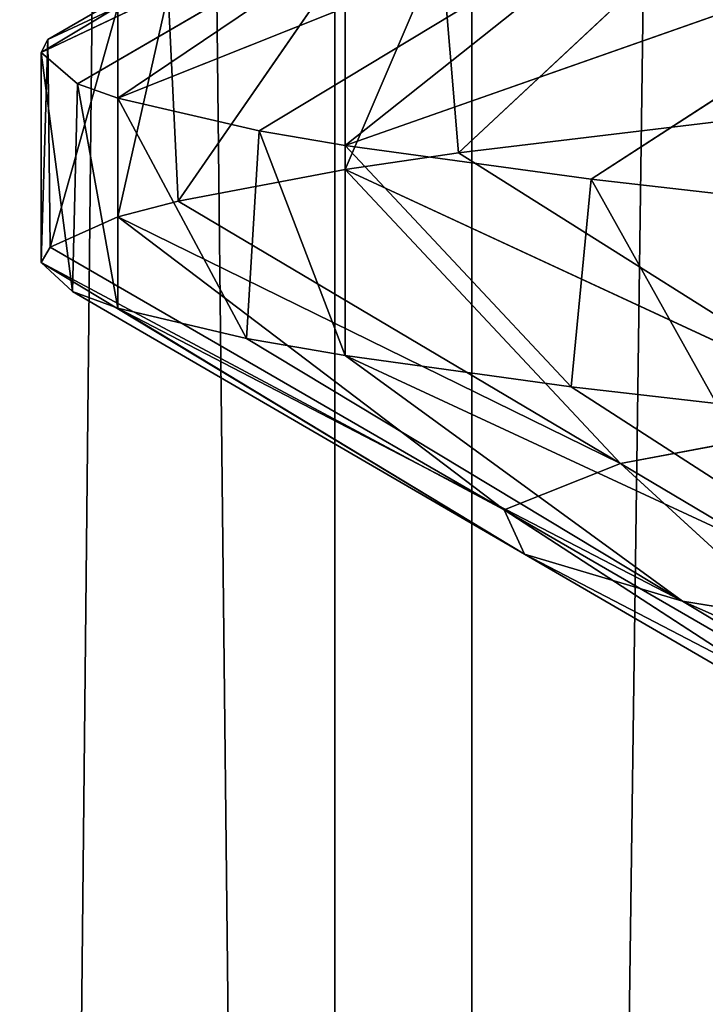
# Model space of a CAD drawing. Extents: x 23.4 to 34.4, y 0.2 to 38.3.
# Tile 403 of 595: x 28.6357 to 28.6765, y 25.7394 to 25.798. Entities that reach past the tile are written whole.
import ezdxf

# ---------------------------------------------------------------- set-up
doc = ezdxf.new("R2010")
doc.units = 0
doc.header["$LTSCALE"] = 2.54
doc.layers.get('0').update_dxf_attribs({"color": 13, "linetype": 'CONTINUOUS'})

# ---------------------------------------------------------------- blocks, each defined once
blk = doc.blocks.new('SZCZOTKA_DO_WC_MOURO_-_WOL')
at = {"color": 0}
for p, q in [((28.625885, 24.445999, 4.452775), (28.65444, 27.183499, 4.400842)), ((28.625885, 24.445999, 4.452775), (28.65444, 27.183499, 4.400842)), ((28.662585, 24.445999, 4.790789), (28.631888, 27.183499, 4.740093)), ((28.662585, 24.445999, 4.790789), (28.631888, 27.183499, 4.740093)), ((28.65444, 24.445999, 4.400842), (28.65444, 27.183499, 4.400842)), ((28.65444, 24.445999, 4.400842), (28.65444, 27.183499, 4.400842)), ((28.65444, 24.445999, 4.400842), (28.69158, 27.183499, 4.354656)), ((28.65444, 24.445999, 4.400842), (28.69158, 27.183499, 4.354656)), ((28.662585, 24.445999, 4.790789), (28.662585, 27.183499, 4.790789)), ((28.662585, 24.445999, 4.790789), (28.662585, 27.183499, 4.790789)), ((28.664386, 25.812405, 4.603968), (28.636963, 25.795999, 4.589999)), ((28.664386, 25.812405, 4.603968), (28.636963, 25.795999, 4.589999)), ((28.637357, 25.79678, 4.605354), (28.664386, 25.812405, 4.603968)), ((28.637357, 25.79678, 4.605354), (28.664386, 25.812405, 4.603968)), ((28.636963, 25.795999, 4.589999), (28.665994, 25.809772, 4.55728)), ((28.636963, 25.795999, 4.589999), (28.665994, 25.809772, 4.55728)), ((28.639127, 25.794147, 4.554036), (28.665994, 25.809772, 4.55728)), ((28.639127, 25.794147, 4.554036), (28.665994, 25.809772, 4.55728)), ((28.665994, 25.809772, 4.55728), (28.641522, 25.793283, 4.537905)), ((28.665994, 25.809772, 4.55728), (28.641522, 25.793283, 4.537905)), ((28.641522, 25.793283, 4.537905), (28.675827, 25.806967, 4.510616)), ((28.641522, 25.793283, 4.537905), (28.675827, 25.806967, 4.510616)), ((28.649933, 25.791342, 4.502745), (28.675827, 25.806967, 4.510616)), ((28.649933, 25.791342, 4.502745), (28.675827, 25.806967, 4.510616)), ((28.675827, 25.806967, 4.510616), (28.655057, 25.79046, 4.487394)), ((28.675827, 25.806967, 4.510616), (28.655057, 25.79046, 4.487394)), ((28.677158, 25.804382, 4.739999), (28.661804, 25.79003, 4.709528)), ((28.677158, 25.804382, 4.739999), (28.661804, 25.79003, 4.709528)), ((28.655057, 25.79046, 4.487394), (28.693814, 25.804089, 4.466011)), ((28.655057, 25.79046, 4.487394), (28.693814, 25.804089, 4.466011)), ((28.669705, 25.788461, 4.453716), (28.693814, 25.804089, 4.466011)), ((28.669705, 25.788461, 4.453716), (28.693814, 25.804089, 4.466011)), ((28.66076, 25.802383, 4.707095), (28.655057, 25.789038, 4.692606)), ((28.66076, 25.802383, 4.707095), (28.655057, 25.789038, 4.692606)), ((28.66076, 25.802383, 4.707095), (28.661804, 25.79003, 4.709528)), ((28.66076, 25.802383, 4.707095), (28.661804, 25.79003, 4.709528)), ((28.655057, 25.801538, 4.692606), (28.645111, 25.787161, 4.659437)), ((28.655057, 25.801538, 4.692606), (28.645111, 25.787161, 4.659437)), ((28.655057, 25.801538, 4.692606), (28.655057, 25.789038, 4.692606)), ((28.655057, 25.801538, 4.692606), (28.655057, 25.789038, 4.692606)), ((28.644513, 25.799521, 4.656874), (28.641522, 25.786215, 4.642095)), ((28.644513, 25.799521, 4.656874), (28.641522, 25.786215, 4.642095)), ((28.644513, 25.799521, 4.656874), (28.645111, 25.787161, 4.659437)), ((28.644513, 25.799521, 4.656874), (28.645111, 25.787161, 4.659437)), ((28.641522, 25.798715, 4.642095), (28.637357, 25.79678, 4.605354)), ((28.641522, 25.798715, 4.642095), (28.637357, 25.79678, 4.605354)), ((28.641522, 25.798715, 4.642095), (28.6375, 25.784412, 4.607924)), ((28.641522, 25.798715, 4.642095), (28.6375, 25.784412, 4.607924)), ((28.641522, 25.798715, 4.642095), (28.641522, 25.786215, 4.642095)), ((28.641522, 25.798715, 4.642095), (28.641522, 25.786215, 4.642095)), ((28.637357, 25.79678, 4.605354), (28.636963, 25.783499, 4.589999)), ((28.637357, 25.79678, 4.605354), (28.636963, 25.783499, 4.589999)), ((28.637357, 25.79678, 4.605354), (28.636963, 25.795999, 4.589999)), ((28.637357, 25.79678, 4.605354), (28.636963, 25.795999, 4.589999)), ((28.637357, 25.79678, 4.605354), (28.6375, 25.784412, 4.607924)), ((28.637357, 25.79678, 4.605354), (28.6375, 25.784412, 4.607924)), ((28.636963, 25.795999, 4.589999), (28.636963, 25.783499, 4.589999)), ((28.636963, 25.795999, 4.589999), (28.636963, 25.783499, 4.589999)), ((28.636963, 25.795999, 4.589999), (28.638828, 25.781781, 4.556616)), ((28.636963, 25.795999, 4.589999), (28.638828, 25.781781, 4.556616)), ((28.636963, 25.795999, 4.589999), (28.639127, 25.794147, 4.554036)), ((28.636963, 25.795999, 4.589999), (28.639127, 25.794147, 4.554036)), ((28.639127, 25.794147, 4.554036), (28.638828, 25.781781, 4.556616)), ((28.639127, 25.794147, 4.554036), (28.638828, 25.781781, 4.556616)), ((28.639127, 25.794147, 4.554036), (28.641522, 25.780786, 4.537905)), ((28.639127, 25.794147, 4.554036), (28.641522, 25.780786, 4.537905)), ((28.639127, 25.794147, 4.554036), (28.641522, 25.793283, 4.537905)), ((28.639127, 25.794147, 4.554036), (28.641522, 25.793283, 4.537905)), ((28.641522, 25.793283, 4.537905), (28.641522, 25.780786, 4.537905)), ((28.641522, 25.793283, 4.537905), (28.641522, 25.780786, 4.537905)), ((28.641522, 25.793283, 4.537905), (28.649176, 25.778983, 4.505276)), ((28.641522, 25.793283, 4.537905), (28.649176, 25.778983, 4.505276)), ((28.641522, 25.793283, 4.537905), (28.649933, 25.791342, 4.502745)), ((28.641522, 25.793283, 4.537905), (28.649933, 25.791342, 4.502745)), ((28.661804, 25.79003, 4.709528), (28.677158, 25.791882, 4.739999)), ((28.661804, 25.79003, 4.709528), (28.677158, 25.791882, 4.739999)), ((28.649933, 25.791342, 4.502745), (28.649176, 25.778983, 4.505276)), ((28.649933, 25.791342, 4.502745), (28.649176, 25.778983, 4.505276)), ((28.649933, 25.791342, 4.502745), (28.655057, 25.777963, 4.487394)), ((28.649933, 25.791342, 4.502745), (28.655057, 25.777963, 4.487394)), ((28.649933, 25.791342, 4.502745), (28.655057, 25.79046, 4.487394)), ((28.649933, 25.791342, 4.502745), (28.655057, 25.79046, 4.487394)), ((28.655057, 25.79046, 4.487394), (28.655057, 25.777963, 4.487394)), ((28.655057, 25.79046, 4.487394), (28.655057, 25.777963, 4.487394)), ((28.655057, 25.79046, 4.487394), (28.668515, 25.776108, 4.456078)), ((28.655057, 25.79046, 4.487394), (28.668515, 25.776108, 4.456078)), ((28.655057, 25.79046, 4.487394), (28.669705, 25.788461, 4.453716)), ((28.655057, 25.79046, 4.487394), (28.669705, 25.788461, 4.453716)), ((28.655057, 25.789038, 4.692606), (28.661804, 25.79003, 4.709528)), ((28.655057, 25.789038, 4.692606), (28.661804, 25.79003, 4.709528)), ((28.661804, 25.79003, 4.709528), (28.686627, 25.774405, 4.698746)), ((28.661804, 25.79003, 4.709528), (28.686627, 25.774405, 4.698746)), ((28.645111, 25.787161, 4.659437), (28.655057, 25.789038, 4.692606)), ((28.645111, 25.787161, 4.659437), (28.655057, 25.789038, 4.692606)), ((28.686627, 25.774405, 4.698746), (28.655057, 25.789038, 4.692606)), ((28.655057, 25.789038, 4.692606), (28.671439, 25.771536, 4.653173)), ((28.655057, 25.789038, 4.692606), (28.671439, 25.771536, 4.653173)), ((28.686627, 25.774405, 4.698746), (28.655057, 25.789038, 4.692606)), ((28.669705, 25.788461, 4.453716), (28.668515, 25.776108, 4.456078)), ((28.669705, 25.788461, 4.453716), (28.668515, 25.776108, 4.456078)), ((28.669705, 25.788461, 4.453716), (28.677158, 25.775119, 4.44)), ((28.669705, 25.788461, 4.453716), (28.677158, 25.775119, 4.44)), ((28.669705, 25.788461, 4.453716), (28.677158, 25.787619, 4.44)), ((28.669705, 25.788461, 4.453716), (28.677158, 25.787619, 4.44)), ((28.641522, 25.786215, 4.642095), (28.645111, 25.787161, 4.659437)), ((28.641522, 25.786215, 4.642095), (28.645111, 25.787161, 4.659437)), ((28.645111, 25.787161, 4.659437), (28.671439, 25.771536, 4.653173)), ((28.645111, 25.787161, 4.659437), (28.671439, 25.771536, 4.653173)), ((28.6375, 25.784412, 4.607924), (28.641522, 25.786215, 4.642095)), ((28.6375, 25.784412, 4.607924), (28.641522, 25.786215, 4.642095)), ((28.671439, 25.771536, 4.653173), (28.641522, 25.786215, 4.642095)), ((28.641522, 25.786215, 4.642095), (28.664514, 25.768787, 4.606306)), ((28.641522, 25.786215, 4.642095), (28.664514, 25.768787, 4.606306)), ((28.671439, 25.771536, 4.653173), (28.641522, 25.786215, 4.642095)), ((28.636963, 25.783499, 4.589999), (28.6375, 25.784412, 4.607924)), ((28.636963, 25.783499, 4.589999), (28.6375, 25.784412, 4.607924)), ((28.6375, 25.784412, 4.607924), (28.664514, 25.768787, 4.606306)), ((28.6375, 25.784412, 4.607924), (28.664514, 25.768787, 4.606306)), ((28.638828, 25.781781, 4.556616), (28.636963, 25.783499, 4.589999)), ((28.664514, 25.768787, 4.606306), (28.636963, 25.783499, 4.589999)), ((28.636963, 25.783499, 4.589999), (28.665723, 25.766156, 4.559628)), ((28.636963, 25.783499, 4.589999), (28.665723, 25.766156, 4.559628)), ((28.638828, 25.781781, 4.556616), (28.636963, 25.783499, 4.589999)), ((28.664514, 25.768787, 4.606306), (28.636963, 25.783499, 4.589999)), ((28.641522, 25.780786, 4.537905), (28.638828, 25.781781, 4.556616)), ((28.638828, 25.781781, 4.556616), (28.665723, 25.766156, 4.559628)), ((28.638828, 25.781781, 4.556616), (28.665723, 25.766156, 4.559628)), ((28.641522, 25.780786, 4.537905), (28.638828, 25.781781, 4.556616)), ((28.649176, 25.778983, 4.505276), (28.641522, 25.780786, 4.537905)), ((28.665723, 25.766156, 4.559628), (28.641522, 25.780786, 4.537905)), ((28.641522, 25.780786, 4.537905), (28.675137, 25.763358, 4.512919)), ((28.641522, 25.780786, 4.537905), (28.675137, 25.763358, 4.512919)), ((28.649176, 25.778983, 4.505276), (28.641522, 25.780786, 4.537905)), ((28.665723, 25.766156, 4.559628), (28.641522, 25.780786, 4.537905)), ((28.655057, 25.777963, 4.487394), (28.649176, 25.778983, 4.505276)), ((28.649176, 25.778983, 4.505276), (28.675137, 25.763358, 4.512919)), ((28.649176, 25.778983, 4.505276), (28.675137, 25.763358, 4.512919)), ((28.655057, 25.777963, 4.487394), (28.649176, 25.778983, 4.505276)), ((28.668515, 25.776108, 4.456078), (28.655057, 25.777963, 4.487394)), ((28.675137, 25.763358, 4.512919), (28.655057, 25.777963, 4.487394)), ((28.655057, 25.777963, 4.487394), (28.692731, 25.76048, 4.468159)), ((28.655057, 25.777963, 4.487394), (28.692731, 25.76048, 4.468159)), ((28.668515, 25.776108, 4.456078), (28.655057, 25.777963, 4.487394)), ((28.675137, 25.763358, 4.512919), (28.655057, 25.777963, 4.487394)), ((28.677158, 25.775119, 4.44), (28.668515, 25.776108, 4.456078)), ((28.668515, 25.776108, 4.456078), (28.692731, 25.76048, 4.468159)), ((28.668515, 25.776108, 4.456078), (28.692731, 25.76048, 4.468159)), ((28.677158, 25.775119, 4.44), (28.668515, 25.776108, 4.456078)), ((28.671439, 25.771536, 4.653173), (28.686627, 25.774405, 4.698746)), ((28.671439, 25.771536, 4.653173), (28.686627, 25.774405, 4.698746)), ((28.664514, 25.768787, 4.606306), (28.671439, 25.771536, 4.653173)), ((28.664514, 25.768787, 4.606306), (28.671439, 25.771536, 4.653173)), ((28.671439, 25.771536, 4.653173), (28.697766, 25.755911, 4.646909)), ((28.671439, 25.771536, 4.653173), (28.697766, 25.755911, 4.646909)), ((28.671439, 25.771536, 4.653173), (28.691528, 25.753162, 4.60469)), ((28.671439, 25.771536, 4.653173), (28.691528, 25.753162, 4.60469)), ((28.665723, 25.766156, 4.559628), (28.664514, 25.768787, 4.606306)), ((28.664514, 25.768787, 4.606306), (28.691528, 25.753162, 4.60469)), ((28.664514, 25.768787, 4.606306), (28.691528, 25.753162, 4.60469)), ((28.664514, 25.768787, 4.606306), (28.692618, 25.750531, 4.562639)), ((28.664514, 25.768787, 4.606306), (28.692618, 25.750531, 4.562639)), ((28.665723, 25.766156, 4.559628), (28.664514, 25.768787, 4.606306)), ((28.675137, 25.763358, 4.512919), (28.665723, 25.766156, 4.559628)), ((28.665723, 25.766156, 4.559628), (28.692618, 25.750531, 4.562639)), ((28.665723, 25.766156, 4.559628), (28.692618, 25.750531, 4.562639)), ((28.665723, 25.766156, 4.559628), (28.701099, 25.747733, 4.520562)), ((28.665723, 25.766156, 4.559628), (28.701099, 25.747733, 4.520562)), ((28.675137, 25.763358, 4.512919), (28.665723, 25.766156, 4.559628)), ((28.692731, 25.76048, 4.468159), (28.675137, 25.763358, 4.512919)), ((28.675137, 25.763358, 4.512919), (28.701099, 25.747733, 4.520562)), ((28.675137, 25.763358, 4.512919), (28.701099, 25.747733, 4.520562)), ((28.675137, 25.763358, 4.512919), (28.716949, 25.744858, 4.48024)), ((28.675137, 25.763358, 4.512919), (28.716949, 25.744858, 4.48024)), ((28.692731, 25.76048, 4.468159), (28.675137, 25.763358, 4.512919))]:
    blk.add_line(p, q, dxfattribs=at)
mesh = blk.add_polyface(dxfattribs=at)
corners = [(34.436963, 37.783499, 8.989999), (23.436964, 0.7835, 8.989999), (23.436964, 37.783499, 8.989999)]
mesh.append_faces([[corners[k] for k in face] for face in [(0, 1, 2)]], dxfattribs={"color": 0})
mesh = blk.add_polyface(dxfattribs=at)
corners = [(34.436963, 37.783499, 8.989999), (33.936963, 0.2835, 8.989999), (23.436964, 0.7835, 8.989999)]
mesh.append_faces([[corners[k] for k in face] for face in [(0, 1, 2)]], dxfattribs={"color": 0})
mesh = blk.add_polyface(dxfattribs=at)
corners = [(34.436963, 37.783499, 9.189999), (23.436964, 37.783499, 9.189999), (34.436963, 0.7835, 9.189999)]
mesh.append_faces([[corners[k] for k in face] for face in [(0, 1, 2)]], dxfattribs={"color": 0})
mesh = blk.add_polyface(dxfattribs=at)
corners = [(34.436963, 0.7835, 9.189999), (23.436964, 37.783499, 9.189999), (23.436964, 0.7835, 9.189999)]
mesh.append_faces([[corners[k] for k in face] for face in [(0, 1, 2)]], dxfattribs={"color": 0})
mesh = blk.add_polyface(dxfattribs=at)
corners = [(28.713818, 24.433501, 3.821751), (28.583804, 24.433501, 3.872171), (28.713818, 36.333499, 3.821751)]
mesh.append_faces([[corners[k] for k in face] for face in [(0, 1, 2)]], dxfattribs={"color": 0})
mesh = blk.add_polyface(dxfattribs=at)
corners = [(28.713818, 36.333499, 3.821751), (28.583804, 24.433501, 3.872171), (28.583804, 36.333499, 3.872171)]
mesh.append_faces([[corners[k] for k in face] for face in [(0, 1, 2)]], dxfattribs={"color": 0})
mesh = blk.add_polyface(dxfattribs=at)
corners = [(28.746091, 24.433501, 5.366895), (28.614084, 36.333499, 5.321947), (28.614084, 24.433501, 5.321947)]
mesh.append_faces([[corners[k] for k in face] for face in [(0, 1, 2)]], dxfattribs={"color": 0})
mesh = blk.add_polyface(dxfattribs=at)
corners = [(28.746091, 36.333499, 5.366895), (28.614084, 36.333499, 5.321947), (28.746091, 24.433501, 5.366895)]
mesh.append_faces([[corners[k] for k in face] for face in [(0, 1, 2)]], dxfattribs={"color": 0})
mesh = blk.add_polyface(dxfattribs=at)
corners = [(28.625885, 27.183499, 4.452775), (28.625885, 24.445999, 4.452775), (28.65444, 27.183499, 4.400842)]
mesh.append_faces([[corners[k] for k in face] for face in [(0, 1, 2)]], dxfattribs={"color": 0})
mesh = blk.add_polyface(dxfattribs=at)
corners = [(28.65444, 27.183499, 4.400842), (28.625885, 24.445999, 4.452775), (28.65444, 24.445999, 4.400842)]
mesh.append_faces([[corners[k] for k in face] for face in [(0, 1, 2)]], dxfattribs={"color": 0})
mesh = blk.add_polyface(dxfattribs=at)
corners = [(28.662585, 27.183499, 4.790789), (28.662585, 24.445999, 4.790789), (28.631888, 27.183499, 4.740093)]
mesh.append_faces([[corners[k] for k in face] for face in [(0, 1, 2)]], dxfattribs={"color": 0})
mesh = blk.add_polyface(dxfattribs=at)
corners = [(28.631888, 27.183499, 4.740093), (28.662585, 24.445999, 4.790789), (28.631888, 24.445999, 4.740093)]
mesh.append_faces([[corners[k] for k in face] for face in [(0, 1, 2)]], dxfattribs={"color": 0})
mesh = blk.add_polyface(dxfattribs=at)
corners = [(28.65444, 27.183499, 4.400842), (28.65444, 24.445999, 4.400842), (28.69158, 27.183499, 4.354656)]
mesh.append_faces([[corners[k] for k in face] for face in [(0, 1, 2)]], dxfattribs={"color": 0})
mesh = blk.add_polyface(dxfattribs=at)
corners = [(28.69158, 27.183499, 4.354656), (28.65444, 24.445999, 4.400842), (28.69158, 24.445999, 4.354656)]
mesh.append_faces([[corners[k] for k in face] for face in [(0, 1, 2)]], dxfattribs={"color": 0})
mesh = blk.add_polyface(dxfattribs=at)
corners = [(28.70162, 27.183499, 4.835384), (28.70162, 24.445999, 4.835384), (28.662585, 27.183499, 4.790789)]
mesh.append_faces([[corners[k] for k in face] for face in [(0, 1, 2)]], dxfattribs={"color": 0})
mesh = blk.add_polyface(dxfattribs=at)
corners = [(28.662585, 27.183499, 4.790789), (28.70162, 24.445999, 4.835384), (28.662585, 24.445999, 4.790789)]
mesh.append_faces([[corners[k] for k in face] for face in [(0, 1, 2)]], dxfattribs={"color": 0})
mesh = blk.add_polyface(dxfattribs=at)
corners = [(28.637357, 25.79678, 4.605354), (28.664386, 25.812405, 4.603968), (28.636963, 25.795999, 4.589999)]
mesh.append_faces([[corners[k] for k in face] for face in [(0, 1, 2)]], dxfattribs={"color": 0})
mesh = blk.add_polyface(dxfattribs=at)
corners = [(28.664386, 25.812405, 4.603968), (28.665994, 25.809772, 4.55728), (28.636963, 25.795999, 4.589999)]
mesh.append_faces([[corners[k] for k in face] for face in [(0, 1, 2)]], dxfattribs={"color": 0})
mesh = blk.add_polyface(dxfattribs=at)
corners = [(28.641522, 25.798715, 4.642095), (28.664386, 25.812405, 4.603968), (28.637357, 25.79678, 4.605354)]
mesh.append_faces([[corners[k] for k in face] for face in [(0, 1, 2)]], dxfattribs={"color": 0})
mesh = blk.add_polyface(dxfattribs=at)
corners = [(28.636963, 25.795999, 4.589999), (28.665994, 25.809772, 4.55728), (28.639127, 25.794147, 4.554036)]
mesh.append_faces([[corners[k] for k in face] for face in [(0, 1, 2)]], dxfattribs={"color": 0})
mesh = blk.add_polyface(dxfattribs=at)
corners = [(28.665994, 25.809772, 4.55728), (28.641522, 25.793283, 4.537905), (28.639127, 25.794147, 4.554036)]
mesh.append_faces([[corners[k] for k in face] for face in [(0, 1, 2)]], dxfattribs={"color": 0})
mesh = blk.add_polyface(dxfattribs=at)
corners = [(28.665994, 25.809772, 4.55728), (28.675827, 25.806967, 4.510616), (28.641522, 25.793283, 4.537905)]
mesh.append_faces([[corners[k] for k in face] for face in [(0, 1, 2)]], dxfattribs={"color": 0})
mesh = blk.add_polyface(dxfattribs=at)
corners = [(28.641522, 25.793283, 4.537905), (28.675827, 25.806967, 4.510616), (28.649933, 25.791342, 4.502745)]
mesh.append_faces([[corners[k] for k in face] for face in [(0, 1, 2)]], dxfattribs={"color": 0})
mesh = blk.add_polyface(dxfattribs=at)
corners = [(28.675827, 25.806967, 4.510616), (28.655057, 25.79046, 4.487394), (28.649933, 25.791342, 4.502745)]
mesh.append_faces([[corners[k] for k in face] for face in [(0, 1, 2)]], dxfattribs={"color": 0})
mesh = blk.add_polyface(dxfattribs=at)
corners = [(28.675827, 25.806967, 4.510616), (28.693814, 25.804089, 4.466011), (28.655057, 25.79046, 4.487394)]
mesh.append_faces([[corners[k] for k in face] for face in [(0, 1, 2)]], dxfattribs={"color": 0})
mesh = blk.add_polyface(dxfattribs=at)
corners = [(28.677158, 25.804382, 4.739999), (28.66076, 25.802383, 4.707095), (28.661804, 25.79003, 4.709528)]
mesh.append_faces([[corners[k] for k in face] for face in [(0, 1, 2)]], dxfattribs={"color": 0})
mesh = blk.add_polyface(dxfattribs=at)
corners = [(28.677158, 25.804382, 4.739999), (28.661804, 25.79003, 4.709528), (28.677158, 25.791882, 4.739999)]
mesh.append_faces([[corners[k] for k in face] for face in [(0, 1, 2)]], dxfattribs={"color": 0})
mesh = blk.add_polyface(dxfattribs=at)
corners = [(28.655057, 25.79046, 4.487394), (28.693814, 25.804089, 4.466011), (28.669705, 25.788461, 4.453716)]
mesh.append_faces([[corners[k] for k in face] for face in [(0, 1, 2)]], dxfattribs={"color": 0})
mesh = blk.add_polyface(dxfattribs=at)
corners = [(28.693814, 25.804089, 4.466011), (28.677158, 25.787619, 4.44), (28.669705, 25.788461, 4.453716)]
mesh.append_faces([[corners[k] for k in face] for face in [(0, 1, 2)]], dxfattribs={"color": 0})
mesh = blk.add_polyface(dxfattribs=at)
corners = [(28.66076, 25.802383, 4.707095), (28.655057, 25.789038, 4.692606), (28.661804, 25.79003, 4.709528)]
mesh.append_faces([[corners[k] for k in face] for face in [(0, 1, 2)]], dxfattribs={"color": 0})
mesh = blk.add_polyface(dxfattribs=at)
corners = [(28.66076, 25.802383, 4.707095), (28.655057, 25.801538, 4.692606), (28.655057, 25.789038, 4.692606)]
mesh.append_faces([[corners[k] for k in face] for face in [(0, 1, 2)]], dxfattribs={"color": 0})
mesh = blk.add_polyface(dxfattribs=at)
corners = [(28.655057, 25.801538, 4.692606), (28.644513, 25.799521, 4.656874), (28.645111, 25.787161, 4.659437)]
mesh.append_faces([[corners[k] for k in face] for face in [(0, 1, 2)]], dxfattribs={"color": 0})
mesh = blk.add_polyface(dxfattribs=at)
corners = [(28.655057, 25.801538, 4.692606), (28.645111, 25.787161, 4.659437), (28.655057, 25.789038, 4.692606)]
mesh.append_faces([[corners[k] for k in face] for face in [(0, 1, 2)]], dxfattribs={"color": 0})
mesh = blk.add_polyface(dxfattribs=at)
corners = [(28.644513, 25.799521, 4.656874), (28.641522, 25.786215, 4.642095), (28.645111, 25.787161, 4.659437)]
mesh.append_faces([[corners[k] for k in face] for face in [(0, 1, 2)]], dxfattribs={"color": 0})
mesh = blk.add_polyface(dxfattribs=at)
corners = [(28.644513, 25.799521, 4.656874), (28.641522, 25.798715, 4.642095), (28.641522, 25.786215, 4.642095)]
mesh.append_faces([[corners[k] for k in face] for face in [(0, 1, 2)]], dxfattribs={"color": 0})
mesh = blk.add_polyface(dxfattribs=at)
corners = [(28.641522, 25.798715, 4.642095), (28.637357, 25.79678, 4.605354), (28.6375, 25.784412, 4.607924)]
mesh.append_faces([[corners[k] for k in face] for face in [(0, 1, 2)]], dxfattribs={"color": 0})
mesh = blk.add_polyface(dxfattribs=at)
corners = [(28.641522, 25.798715, 4.642095), (28.6375, 25.784412, 4.607924), (28.641522, 25.786215, 4.642095)]
mesh.append_faces([[corners[k] for k in face] for face in [(0, 1, 2)]], dxfattribs={"color": 0})
mesh = blk.add_polyface(dxfattribs=at)
corners = [(28.637357, 25.79678, 4.605354), (28.636963, 25.783499, 4.589999), (28.6375, 25.784412, 4.607924)]
mesh.append_faces([[corners[k] for k in face] for face in [(0, 1, 2)]], dxfattribs={"color": 0})
mesh = blk.add_polyface(dxfattribs=at)
corners = [(28.637357, 25.79678, 4.605354), (28.636963, 25.795999, 4.589999), (28.636963, 25.783499, 4.589999)]
mesh.append_faces([[corners[k] for k in face] for face in [(0, 1, 2)]], dxfattribs={"color": 0})
mesh = blk.add_polyface(dxfattribs=at)
corners = [(28.636963, 25.795999, 4.589999), (28.638828, 25.781781, 4.556616), (28.636963, 25.783499, 4.589999)]
mesh.append_faces([[corners[k] for k in face] for face in [(0, 1, 2)]], dxfattribs={"color": 0})
mesh = blk.add_polyface(dxfattribs=at)
corners = [(28.636963, 25.795999, 4.589999), (28.639127, 25.794147, 4.554036), (28.638828, 25.781781, 4.556616)]
mesh.append_faces([[corners[k] for k in face] for face in [(0, 1, 2)]], dxfattribs={"color": 0})
mesh = blk.add_polyface(dxfattribs=at)
corners = [(28.639127, 25.794147, 4.554036), (28.641522, 25.780786, 4.537905), (28.638828, 25.781781, 4.556616)]
mesh.append_faces([[corners[k] for k in face] for face in [(0, 1, 2)]], dxfattribs={"color": 0})
mesh = blk.add_polyface(dxfattribs=at)
corners = [(28.639127, 25.794147, 4.554036), (28.641522, 25.793283, 4.537905), (28.641522, 25.780786, 4.537905)]
mesh.append_faces([[corners[k] for k in face] for face in [(0, 1, 2)]], dxfattribs={"color": 0})
mesh = blk.add_polyface(dxfattribs=at)
corners = [(28.641522, 25.793283, 4.537905), (28.649176, 25.778983, 4.505276), (28.641522, 25.780786, 4.537905)]
mesh.append_faces([[corners[k] for k in face] for face in [(0, 1, 2)]], dxfattribs={"color": 0})
mesh = blk.add_polyface(dxfattribs=at)
corners = [(28.641522, 25.793283, 4.537905), (28.649933, 25.791342, 4.502745), (28.649176, 25.778983, 4.505276)]
mesh.append_faces([[corners[k] for k in face] for face in [(0, 1, 2)]], dxfattribs={"color": 0})
mesh = blk.add_polyface(dxfattribs=at)
corners = [(28.677158, 25.791882, 4.739999), (28.661804, 25.79003, 4.709528), (28.686627, 25.774405, 4.698746)]
mesh.append_faces([[corners[k] for k in face] for face in [(0, 1, 2)]], dxfattribs={"color": 0})
mesh = blk.add_polyface(dxfattribs=at)
corners = [(28.649933, 25.791342, 4.502745), (28.655057, 25.777963, 4.487394), (28.649176, 25.778983, 4.505276)]
mesh.append_faces([[corners[k] for k in face] for face in [(0, 1, 2)]], dxfattribs={"color": 0})
mesh = blk.add_polyface(dxfattribs=at)
corners = [(28.649933, 25.791342, 4.502745), (28.655057, 25.79046, 4.487394), (28.655057, 25.777963, 4.487394)]
mesh.append_faces([[corners[k] for k in face] for face in [(0, 1, 2)]], dxfattribs={"color": 0})
mesh = blk.add_polyface(dxfattribs=at)
corners = [(28.655057, 25.79046, 4.487394), (28.668515, 25.776108, 4.456078), (28.655057, 25.777963, 4.487394)]
mesh.append_faces([[corners[k] for k in face] for face in [(0, 1, 2)]], dxfattribs={"color": 0})
mesh = blk.add_polyface(dxfattribs=at)
corners = [(28.655057, 25.79046, 4.487394), (28.669705, 25.788461, 4.453716), (28.668515, 25.776108, 4.456078)]
mesh.append_faces([[corners[k] for k in face] for face in [(0, 1, 2)]], dxfattribs={"color": 0})
mesh = blk.add_polyface(dxfattribs=at)
corners = [(28.661804, 25.79003, 4.709528), (28.655057, 25.789038, 4.692606), (28.686627, 25.774405, 4.698746)]
mesh.append_faces([[corners[k] for k in face] for face in [(0, 1, 2)]], dxfattribs={"color": 0})
mesh = blk.add_polyface(dxfattribs=at)
corners = [(28.655057, 25.789038, 4.692606), (28.645111, 25.787161, 4.659437), (28.671439, 25.771536, 4.653173)]
mesh.append_faces([[corners[k] for k in face] for face in [(0, 1, 2)]], dxfattribs={"color": 0})
mesh = blk.add_polyface(dxfattribs=at)
corners = [(28.686627, 25.774405, 4.698746), (28.655057, 25.789038, 4.692606), (28.671439, 25.771536, 4.653173)]
mesh.append_faces([[corners[k] for k in face] for face in [(0, 1, 2)]], dxfattribs={"color": 0})
mesh = blk.add_polyface(dxfattribs=at)
corners = [(28.669705, 25.788461, 4.453716), (28.677158, 25.775119, 4.44), (28.668515, 25.776108, 4.456078)]
mesh.append_faces([[corners[k] for k in face] for face in [(0, 1, 2)]], dxfattribs={"color": 0})
mesh = blk.add_polyface(dxfattribs=at)
corners = [(28.669705, 25.788461, 4.453716), (28.677158, 25.787619, 4.44), (28.677158, 25.775119, 4.44)]
mesh.append_faces([[corners[k] for k in face] for face in [(0, 1, 2)]], dxfattribs={"color": 0})
mesh = blk.add_polyface(dxfattribs=at)
corners = [(28.645111, 25.787161, 4.659437), (28.641522, 25.786215, 4.642095), (28.671439, 25.771536, 4.653173)]
mesh.append_faces([[corners[k] for k in face] for face in [(0, 1, 2)]], dxfattribs={"color": 0})
mesh = blk.add_polyface(dxfattribs=at)
corners = [(28.641522, 25.786215, 4.642095), (28.6375, 25.784412, 4.607924), (28.664514, 25.768787, 4.606306)]
mesh.append_faces([[corners[k] for k in face] for face in [(0, 1, 2)]], dxfattribs={"color": 0})
mesh = blk.add_polyface(dxfattribs=at)
corners = [(28.671439, 25.771536, 4.653173), (28.641522, 25.786215, 4.642095), (28.664514, 25.768787, 4.606306)]
mesh.append_faces([[corners[k] for k in face] for face in [(0, 1, 2)]], dxfattribs={"color": 0})
mesh = blk.add_polyface(dxfattribs=at)
corners = [(28.6375, 25.784412, 4.607924), (28.636963, 25.783499, 4.589999), (28.664514, 25.768787, 4.606306)]
mesh.append_faces([[corners[k] for k in face] for face in [(0, 1, 2)]], dxfattribs={"color": 0})
mesh = blk.add_polyface(dxfattribs=at)
corners = [(28.664514, 25.768787, 4.606306), (28.636963, 25.783499, 4.589999), (28.665723, 25.766156, 4.559628)]
mesh.append_faces([[corners[k] for k in face] for face in [(0, 1, 2)]], dxfattribs={"color": 0})
mesh = blk.add_polyface(dxfattribs=at)
corners = [(28.636963, 25.783499, 4.589999), (28.638828, 25.781781, 4.556616), (28.665723, 25.766156, 4.559628)]
mesh.append_faces([[corners[k] for k in face] for face in [(0, 1, 2)]], dxfattribs={"color": 0})
mesh = blk.add_polyface(dxfattribs=at)
corners = [(28.665723, 25.766156, 4.559628), (28.638828, 25.781781, 4.556616), (28.641522, 25.780786, 4.537905)]
mesh.append_faces([[corners[k] for k in face] for face in [(0, 1, 2)]], dxfattribs={"color": 0})
mesh = blk.add_polyface(dxfattribs=at)
corners = [(28.665723, 25.766156, 4.559628), (28.641522, 25.780786, 4.537905), (28.675137, 25.763358, 4.512919)]
mesh.append_faces([[corners[k] for k in face] for face in [(0, 1, 2)]], dxfattribs={"color": 0})
mesh = blk.add_polyface(dxfattribs=at)
corners = [(28.641522, 25.780786, 4.537905), (28.649176, 25.778983, 4.505276), (28.675137, 25.763358, 4.512919)]
mesh.append_faces([[corners[k] for k in face] for face in [(0, 1, 2)]], dxfattribs={"color": 0})
mesh = blk.add_polyface(dxfattribs=at)
corners = [(28.675137, 25.763358, 4.512919), (28.649176, 25.778983, 4.505276), (28.655057, 25.777963, 4.487394)]
mesh.append_faces([[corners[k] for k in face] for face in [(0, 1, 2)]], dxfattribs={"color": 0})
mesh = blk.add_polyface(dxfattribs=at)
corners = [(28.675137, 25.763358, 4.512919), (28.655057, 25.777963, 4.487394), (28.692731, 25.76048, 4.468159)]
mesh.append_faces([[corners[k] for k in face] for face in [(0, 1, 2)]], dxfattribs={"color": 0})
mesh = blk.add_polyface(dxfattribs=at)
corners = [(28.655057, 25.777963, 4.487394), (28.668515, 25.776108, 4.456078), (28.692731, 25.76048, 4.468159)]
mesh.append_faces([[corners[k] for k in face] for face in [(0, 1, 2)]], dxfattribs={"color": 0})
mesh = blk.add_polyface(dxfattribs=at)
corners = [(28.692731, 25.76048, 4.468159), (28.668515, 25.776108, 4.456078), (28.677158, 25.775119, 4.44)]
mesh.append_faces([[corners[k] for k in face] for face in [(0, 1, 2)]], dxfattribs={"color": 0})
mesh = blk.add_polyface(dxfattribs=at)
corners = [(28.686627, 25.774405, 4.698746), (28.671439, 25.771536, 4.653173), (28.697766, 25.755911, 4.646909)]
mesh.append_faces([[corners[k] for k in face] for face in [(0, 1, 2)]], dxfattribs={"color": 0})
mesh = blk.add_polyface(dxfattribs=at)
corners = [(28.671439, 25.771536, 4.653173), (28.664514, 25.768787, 4.606306), (28.691528, 25.753162, 4.60469)]
mesh.append_faces([[corners[k] for k in face] for face in [(0, 1, 2)]], dxfattribs={"color": 0})
mesh = blk.add_polyface(dxfattribs=at)
corners = [(28.671439, 25.771536, 4.653173), (28.691528, 25.753162, 4.60469), (28.697766, 25.755911, 4.646909)]
mesh.append_faces([[corners[k] for k in face] for face in [(0, 1, 2)]], dxfattribs={"color": 0})
mesh = blk.add_polyface(dxfattribs=at)
corners = [(28.664514, 25.768787, 4.606306), (28.692618, 25.750531, 4.562639), (28.691528, 25.753162, 4.60469)]
mesh.append_faces([[corners[k] for k in face] for face in [(0, 1, 2)]], dxfattribs={"color": 0})
mesh = blk.add_polyface(dxfattribs=at)
corners = [(28.664514, 25.768787, 4.606306), (28.665723, 25.766156, 4.559628), (28.692618, 25.750531, 4.562639)]
mesh.append_faces([[corners[k] for k in face] for face in [(0, 1, 2)]], dxfattribs={"color": 0})
mesh = blk.add_polyface(dxfattribs=at)
corners = [(28.692618, 25.750531, 4.562639), (28.665723, 25.766156, 4.559628), (28.701099, 25.747733, 4.520562)]
mesh.append_faces([[corners[k] for k in face] for face in [(0, 1, 2)]], dxfattribs={"color": 0})
mesh = blk.add_polyface(dxfattribs=at)
corners = [(28.665723, 25.766156, 4.559628), (28.675137, 25.763358, 4.512919), (28.701099, 25.747733, 4.520562)]
mesh.append_faces([[corners[k] for k in face] for face in [(0, 1, 2)]], dxfattribs={"color": 0})
mesh = blk.add_polyface(dxfattribs=at)
corners = [(28.701099, 25.747733, 4.520562), (28.675137, 25.763358, 4.512919), (28.716949, 25.744858, 4.48024)]
mesh.append_faces([[corners[k] for k in face] for face in [(0, 1, 2)]], dxfattribs={"color": 0})
mesh = blk.add_polyface(dxfattribs=at)
corners = [(28.675137, 25.763358, 4.512919), (28.692731, 25.76048, 4.468159), (28.716949, 25.744858, 4.48024)]
mesh.append_faces([[corners[k] for k in face] for face in [(0, 1, 2)]], dxfattribs={"color": 0})

msp = doc.modelspace()

# ---------------------------------------------------------------- block references
at = {"color": 0}
msp.add_blockref('SZCZOTKA_DO_WC_MOURO_-_WOL', (0, 0), dxfattribs=at)

doc.saveas('drawing.dxf')
